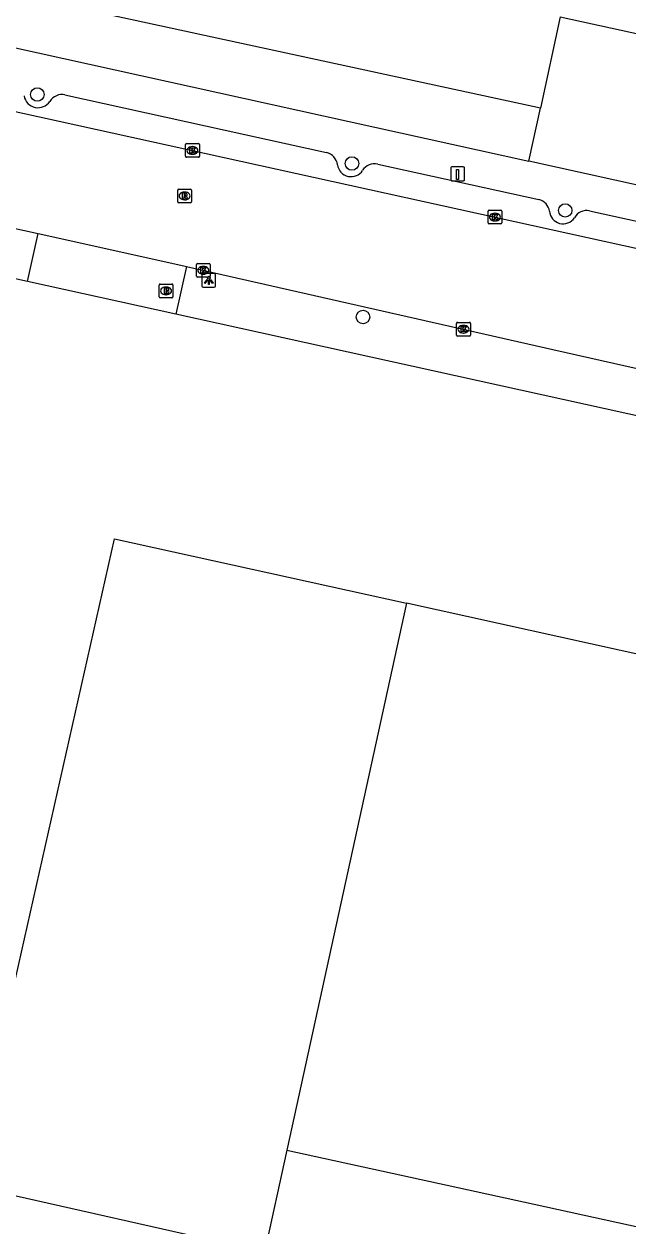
# Model space of a CAD drawing. Extents: x 162172 to 163187, y 382874 to 383684.
# Drawn here: x 162846.1 to 162890, y 383035.1 to 383122.5 of the extents above; entities that cross this region are included whole.
import ezdxf

# ---------------------------------------------------------------- set-up
doc = ezdxf.new("R2010")
doc.units = 0
for name, color, linetype in [('IMGEO_Boom', 7, 'Continuous'), ('IMGEO_Brandkraan', 7, 'Continuous'), ('IMGEO_Groenvoorziening', 7, 'Continuous'), ('IMGEO_Kolk', 7, 'Continuous'), ('IMGEO_Laadpaal', 7, 'Continuous'), ('IMGEO_Lichtpunt', 7, 'Continuous'), ('IMGEO_Pand', 7, 'Continuous'), ('IMGEO_Rijbaan_lokaal_open', 7, 'Continuous'), ('IMGEO_Rioolput', 7, 'Continuous'), ('IMGEO_Voetpad_open', 7, 'Continuous')]:
    doc.layers.add(name, color=color, linetype=linetype)

msp = doc.modelspace()

# ---------------------------------------------------------------- linework, layer by layer
at = {"layer": 'IMGEO_Boom'}
for centre in [(162847.065, 383117.332), (162869.929, 383112.32), (162885.428, 383108.906), (162870.735, 383101.157)]:
    msp.add_circle(centre, 0.489, dxfattribs=at)
at = {"layer": 'IMGEO_Brandkraan'}
for p, q in [((162855.922, 383102.63), (162855.922, 383103.482)), ((162855.997, 383103.556), (162856.849, 383103.556)), ((162856.433, 383102.776), (162856.408, 383102.776)), ((162856.41, 383103.336), (162856.435, 383103.336)), ((162856.923, 383103.482), (162856.923, 383102.63)), ((162856.849, 383102.556), (162855.997, 383102.556))]:
    msp.add_line(p, q, dxfattribs=at)
for points in [[(162855.922, 383102.63), (162855.922, 383103.482)], [(162855.997, 383103.556), (162856.849, 383103.556)], [(162856.27, 383103.256), (162856.27, 383102.856), (162856.483, 383102.856)], [(162856.501, 383103.256), (162856.27, 383103.256)], [(162856.449, 383103.175), (162856.395, 383103.175), (162856.395, 383103.099)], [(162856.395, 383103.099), (162856.448, 383103.099)], [(162856.457, 383103.023), (162856.395, 383103.023), (162856.395, 383102.942)], [(162856.395, 383102.942), (162856.457, 383102.942)], [(162856.923, 383103.482), (162856.923, 383102.63)], [(162856.849, 383102.556), (162855.997, 383102.556)]]:
    msp.add_lwpolyline(points, dxfattribs=at)
for centre, radius, start, end in [((162855.999, 383103.48), 0.0765, 91.55205, 178.44795), ((162855.999, 383103.48), 0.0765, 91.55205, 178.44795), ((162856.45, 383103.137), 0.0379, 267.82845, 90.93552), ((162856.458, 383102.982), 0.0404, 269.87594, 90.50774), ((162856.489, 383103.107), 0.251, 268.66757, 293.53466), ((162856.505, 383103.111), 0.145, 59.4692, 91.53667), ((162856.53, 383103.158), 0.0922, 285.51372, 58.15012), ((162856.535, 383102.966), 0.105, 301.31148, 78.98903), ((162856.847, 383103.48), 0.0765, 1.55205, 88.44795), ((162856.847, 383103.48), 0.0765, 1.55205, 88.44795), ((162855.999, 383102.632), 0.0765, 181.55205, 268.44795), ((162855.999, 383102.632), 0.0765, 181.55205, 268.44795), ((162856.847, 383102.632), 0.0765, 271.55205, 358.44795), ((162856.847, 383102.632), 0.0765, 271.55205, 358.44795)]:
    msp.add_arc(centre, radius, start, end, dxfattribs=at)
for centre, major_axis, ratio, start_param, end_param in [((162856.409, 383103.056), (-0.387, 0.002), 0.722429, 4.712389, 7.853982), ((162856.434, 383103.056), (-0.39, 0.002), 0.717154, 1.570796, 4.712389)]:
    msp.add_ellipse(centre, major_axis=major_axis, ratio=ratio, start_param=start_param, end_param=end_param, dxfattribs=at)
at = {"layer": 'IMGEO_Groenvoorziening'}
for points in [[(162883.631, 383116.338), (162846.104, 383124.475), (162847.668, 383131.141)], [(162885.055, 383122.981), (162883.631, 383116.338)], [(162882.782, 383112.485), (162883.631, 383116.338)]]:
    msp.add_lwpolyline(points, dxfattribs=at)
at = {"layer": 'IMGEO_Kolk'}
for p, q in [((162857.838, 383112.841), (162857.838, 383113.693)), ((162857.913, 383113.767), (162858.765, 383113.767)), ((162858.326, 383113.547), (162858.351, 383113.547)), ((162858.839, 383113.693), (162858.839, 383112.841)), ((162858.765, 383112.767), (162857.913, 383112.767)), ((162858.349, 383112.987), (162858.324, 383112.987)), ((162879.893, 383108.924), (162880.745, 383108.924)), ((162879.818, 383107.998), (162879.818, 383108.85)), ((162880.329, 383108.144), (162880.304, 383108.144)), ((162880.306, 383108.704), (162880.331, 383108.704)), ((162880.819, 383108.85), (162880.819, 383107.998)), ((162880.745, 383107.924), (162879.893, 383107.924)), ((162858.628, 383104.128), (162858.628, 383104.98)), ((162858.703, 383105.054), (162859.555, 383105.054)), ((162859.116, 383104.834), (162859.141, 383104.834)), ((162859.629, 383104.98), (162859.629, 383104.128)), ((162859.555, 383104.054), (162858.703, 383104.054)), ((162859.139, 383104.274), (162859.114, 383104.274)), ((162877.535, 383099.845), (162877.535, 383100.697)), ((162877.61, 383100.771), (162878.462, 383100.771)), ((162878.023, 383100.551), (162878.048, 383100.551)), ((162878.536, 383100.697), (162878.536, 383099.845)), ((162878.462, 383099.771), (162877.61, 383099.771)), ((162878.046, 383099.991), (162878.021, 383099.991))]:
    msp.add_line(p, q, dxfattribs=at)
for points in [[(162857.838, 383112.841), (162857.838, 383113.693)], [(162857.913, 383113.767), (162858.765, 383113.767)], [(162858.159, 383113.467), (162858.282, 383113.467), (162858.282, 383113.316), (162858.412, 383113.467), (162858.576, 383113.467), (162858.43, 383113.316), (162858.583, 383113.067), (162858.431, 383113.067), (162858.346, 383113.231), (162858.282, 383113.164), (162858.282, 383113.067), (162858.159, 383113.067), (162858.159, 383113.467)], [(162858.839, 383113.693), (162858.839, 383112.841)], [(162858.765, 383112.767), (162857.913, 383112.767)], [(162879.893, 383108.924), (162880.745, 383108.924)], [(162879.818, 383107.998), (162879.818, 383108.85)], [(162880.139, 383108.624), (162880.262, 383108.624), (162880.262, 383108.473), (162880.392, 383108.624), (162880.556, 383108.624), (162880.41, 383108.473), (162880.563, 383108.224), (162880.411, 383108.224), (162880.326, 383108.388), (162880.262, 383108.321), (162880.262, 383108.224), (162880.139, 383108.224), (162880.139, 383108.624)], [(162880.819, 383108.85), (162880.819, 383107.998)], [(162880.745, 383107.924), (162879.893, 383107.924)], [(162858.628, 383104.128), (162858.628, 383104.98)], [(162858.703, 383105.054), (162859.555, 383105.054)], [(162858.949, 383104.754), (162859.072, 383104.754), (162859.072, 383104.603), (162859.202, 383104.754), (162859.366, 383104.754), (162859.22, 383104.603), (162859.373, 383104.354), (162859.221, 383104.354), (162859.136, 383104.518), (162859.072, 383104.451), (162859.072, 383104.354), (162858.949, 383104.354), (162858.949, 383104.754)], [(162859.629, 383104.98), (162859.629, 383104.128)], [(162859.555, 383104.054), (162858.703, 383104.054)], [(162877.535, 383099.845), (162877.535, 383100.697)], [(162877.61, 383100.771), (162878.462, 383100.771)], [(162877.856, 383100.471), (162877.979, 383100.471), (162877.979, 383100.32), (162878.109, 383100.471), (162878.273, 383100.471), (162878.127, 383100.32), (162878.28, 383100.071), (162878.128, 383100.071), (162878.043, 383100.235), (162877.979, 383100.168), (162877.979, 383100.071), (162877.856, 383100.071), (162877.856, 383100.471)], [(162878.536, 383100.697), (162878.536, 383099.845)], [(162878.462, 383099.771), (162877.61, 383099.771)]]:
    msp.add_lwpolyline(points, dxfattribs=at)
for centre, start, end in [((162857.915, 383113.691), 91.55205, 178.44795), ((162857.915, 383113.691), 91.55205, 178.44795), ((162858.763, 383113.691), 1.55205, 88.44795), ((162858.763, 383113.691), 1.55205, 88.44795), ((162857.915, 383112.843), 181.55205, 268.44795), ((162857.915, 383112.843), 181.55205, 268.44795), ((162858.763, 383112.843), 271.55205, 358.44795), ((162858.763, 383112.843), 271.55205, 358.44795), ((162879.895, 383108.848), 91.55205, 178.44795), ((162879.895, 383108.848), 91.55205, 178.44795), ((162880.743, 383108.848), 1.55205, 88.44795), ((162880.743, 383108.848), 1.55205, 88.44795), ((162879.895, 383108), 181.55205, 268.44795), ((162879.895, 383108), 181.55205, 268.44795), ((162880.743, 383108), 271.55205, 358.44795), ((162880.743, 383108), 271.55205, 358.44795), ((162858.705, 383104.978), 91.55205, 178.44795), ((162858.705, 383104.978), 91.55205, 178.44795), ((162859.553, 383104.978), 1.55205, 88.44795), ((162859.553, 383104.978), 1.55205, 88.44795), ((162858.705, 383104.13), 181.55205, 268.44795), ((162858.705, 383104.13), 181.55205, 268.44795), ((162859.553, 383104.13), 271.55205, 358.44795), ((162859.553, 383104.13), 271.55205, 358.44795), ((162877.612, 383100.695), 91.55205, 178.44795), ((162877.612, 383100.695), 91.55205, 178.44795), ((162878.46, 383100.695), 1.55205, 88.44795), ((162878.46, 383100.695), 1.55205, 88.44795), ((162877.612, 383099.847), 181.55205, 268.44795), ((162877.612, 383099.847), 181.55205, 268.44795), ((162878.46, 383099.847), 271.55205, 358.44795), ((162878.46, 383099.847), 271.55205, 358.44795)]:
    msp.add_arc(centre, 0.0765, start, end, dxfattribs=at)
for centre, major_axis, ratio, start_param, end_param in [((162858.325, 383113.267), (-0.387, 0.002), 0.722429, 4.712389, 7.853982), ((162858.35, 383113.267), (-0.39, 0.002), 0.717154, 1.570796, 4.712389), ((162880.305, 383108.424), (-0.387, 0.002), 0.722429, 4.712389, 7.853982), ((162880.33, 383108.424), (-0.39, 0.002), 0.717154, 1.570796, 4.712389), ((162859.115, 383104.554), (-0.387, 0.002), 0.722429, 4.712389, 7.853982), ((162859.14, 383104.554), (-0.39, 0.002), 0.717154, 1.570796, 4.712389), ((162878.022, 383100.271), (-0.387, 0.002), 0.722429, 4.712389, 7.853982), ((162878.047, 383100.271), (-0.39, 0.002), 0.717154, 1.570796, 4.712389)]:
    msp.add_ellipse(centre, major_axis=major_axis, ratio=ratio, start_param=start_param, end_param=end_param, dxfattribs=at)
at = {"layer": 'IMGEO_Laadpaal'}
for p, q in [((162877.105, 383111.981), (162877.105, 383111.14)), ((162877.105, 383111.981), (162877.105, 383111.14)), ((162878.021, 383112.065), (162877.18, 383112.065)), ((162878.021, 383112.065), (162877.18, 383112.065)), ((162878.105, 383111.149), (162878.105, 383111.99)), ((162878.105, 383111.149), (162878.105, 383111.99)), ((162877.189, 383111.065), (162878.03, 383111.065)), ((162877.189, 383111.065), (162878.03, 383111.065))]:
    msp.add_line(p, q, dxfattribs=at)
msp.add_lwpolyline([(162877.52, 383111.878), (162877.68, 383111.878), (162877.68, 383111.145), (162877.52, 383111.145), (162877.52, 383111.878)], dxfattribs=at)
for centre, start, end in [((162877.183, 383111.987), 92.4484, 184.28452), ((162877.183, 383111.987), 92.4484, 184.28452), ((162878.027, 383111.987), 2.4484, 94.28452), ((162878.027, 383111.987), 2.4484, 94.28452), ((162877.183, 383111.143), 182.4484, 274.28452), ((162877.183, 383111.143), 182.4484, 274.28452), ((162878.027, 383111.143), 272.4484, 4.28452), ((162878.027, 383111.143), 272.4484, 4.28452)]:
    msp.add_arc(centre, 0.0779, start, end, dxfattribs=at)
at = {"layer": 'IMGEO_Lichtpunt'}
for p, q in [((162859.024, 383104.218), (162859.024, 383103.411)), ((162859.024, 383104.218), (162859.024, 383103.411)), ((162859.926, 383104.313), (162859.118, 383104.313)), ((162859.926, 383104.313), (162859.118, 383104.313)), ((162860.02, 383103.411), (162860.02, 383104.218)), ((162860.02, 383103.411), (162860.02, 383104.218)), ((162859.118, 383103.317), (162859.926, 383103.317)), ((162859.118, 383103.317), (162859.926, 383103.317))]:
    msp.add_line(p, q, dxfattribs=at)
for points in [[(162859.398, 383103.882), (162859.437, 383103.854), (162859.249, 383103.592), (162859.211, 383103.619), (162859.398, 383103.882)], [(162859.5, 383103.834), (162859.547, 383103.834), (162859.547, 383103.512), (162859.5, 383103.512), (162859.5, 383103.834)], [(162859.61, 383103.854), (162859.648, 383103.881), (162859.835, 383103.619), (162859.796, 383103.591), (162859.61, 383103.854)]]:
    msp.add_lwpolyline(points, dxfattribs=at)
msp.add_circle((162859.523, 383104.016), 0.0994, dxfattribs=at)
for centre, start, end in [((162859.118, 383104.218), 90, 180), ((162859.118, 383104.218), 90, 180), ((162859.926, 383104.218), 0, 90), ((162859.926, 383104.218), 0, 90), ((162859.118, 383103.411), 180, 270), ((162859.118, 383103.411), 180, 270), ((162859.926, 383103.411), 270, 0), ((162859.926, 383103.411), 270, 360)]:
    msp.add_arc(centre, 0.0946, start, end, dxfattribs=at)
at = {"layer": 'IMGEO_Pand'}
for points in [[(162865.198, 383040.598), (162863.572, 383033.168), (162842.068, 383038.013), (162843.71, 383045.301), (162852.662, 383085.034), (162873.899, 383080.349)], [(162873.899, 383080.349), (162865.198, 383040.598)], [(162865.198, 383040.598), (162883.161, 383036.667), (162915.893, 383029.503), (162930.373, 383026.334), (162939.589, 383065.827), (162915.717, 383071.123), (162916.538, 383074.783), (162905.852, 383077.128), (162905.021, 383073.483), (162873.899, 383080.349)]]:
    msp.add_lwpolyline(points, dxfattribs=at)
at = {"layer": 'IMGEO_Rijbaan_lokaal_open'}
for points in [[(162777.11, 383131.169), (162892.326, 383105.776), (163000, 383082.046), (163013.118, 383079.154)], [(162837.346, 383109.312), (162843.91, 383107.935), (162847.127, 383107.222)], [(162847.127, 383107.222), (162857.711, 383104.876), (162857.913, 383104.827)], [(162857.913, 383104.827), (162884.53, 383098.802), (162890.648, 383097.421), (162923.801, 383089.955), (162943.612, 383085.806)]]:
    msp.add_lwpolyline(points, dxfattribs=at)
at = {"layer": 'IMGEO_Rioolput'}
for p, q in [((162857.263, 383109.533), (162857.263, 383110.385)), ((162857.338, 383110.459), (162858.19, 383110.459)), ((162857.751, 383110.239), (162857.776, 383110.239)), ((162858.264, 383110.385), (162858.264, 383109.533)), ((162858.19, 383109.459), (162857.338, 383109.459)), ((162857.774, 383109.679), (162857.749, 383109.679))]:
    msp.add_line(p, q, dxfattribs=at)
for points in [[(162857.263, 383109.533), (162857.263, 383110.385)], [(162857.338, 383110.459), (162858.19, 383110.459)], [(162857.852, 383110.157), (162857.6, 383110.159), (162857.6, 383109.759)], [(162857.6, 383109.759), (162857.724, 383109.759), (162857.724, 383109.921), (162857.735, 383109.921)], [(162857.778, 383110.078), (162857.724, 383110.078), (162857.724, 383109.997)], [(162857.724, 383109.997), (162857.776, 383109.997)], [(162857.782, 383109.892), (162857.853, 383109.759), (162857.993, 383109.759), (162857.928, 383109.885)], [(162858.264, 383110.385), (162858.264, 383109.533)], [(162858.19, 383109.459), (162857.338, 383109.459)]]:
    msp.add_lwpolyline(points, dxfattribs=at)
for centre, radius, start, end in [((162857.34, 383110.383), 0.0765, 91.55205, 178.44795), ((162857.34, 383110.383), 0.0765, 91.55205, 178.44795), ((162857.734, 383109.868), 0.0533, 26.02933, 88.69889), ((162857.76, 383110.186), 0.19, 274.7715, 282.96867), ((162857.784, 383109.982), 0.0964, 77.00612, 93.18647), ((162857.798, 383110.039), 0.0378, 276.66336, 79.67722), ((162857.851, 383110.047), 0.109, 350.36119, 89.41601), ((162857.849, 383110.047), 0.112, 277.58423, 350.98172), ((162857.833, 383109.832), 0.108, 29.51342, 73.79051), ((162858.188, 383110.383), 0.0765, 1.55205, 88.44795), ((162858.188, 383110.383), 0.0765, 1.55205, 88.44795), ((162857.34, 383109.535), 0.0765, 181.55205, 268.44795), ((162857.34, 383109.535), 0.0765, 181.55205, 268.44795), ((162858.188, 383109.535), 0.0765, 271.55205, 358.44795), ((162858.188, 383109.535), 0.0765, 271.55205, 358.44795)]:
    msp.add_arc(centre, radius, start, end, dxfattribs=at)
for centre, major_axis, ratio, start_param, end_param in [((162857.75, 383109.959), (-0.387, 0.002), 0.722429, 4.712389, 7.853982), ((162857.775, 383109.959), (-0.39, 0.002), 0.717154, 1.570796, 4.712389)]:
    msp.add_ellipse(centre, major_axis=major_axis, ratio=ratio, start_param=start_param, end_param=end_param, dxfattribs=at)
at = {"layer": 'IMGEO_Voetpad_open'}
for points in [[(162835.291, 383122.984), (162845.259, 383120.78), (162882.782, 383112.485)], [(162885.055, 383122.981), (162895.476, 383120.707), (162893.211, 383110.179)], [(162849.071, 383117.308), (162868.074, 383113.106)], [(162893.211, 383110.179), (162882.782, 383112.485)], [(162871.8, 383112.277), (162883.521, 383109.694)], [(162887.193, 383108.876), (162892.707, 383107.669), (162898.592, 383106.38)], [(162846.356, 383103.74), (162847.127, 383107.222)], [(162846.356, 383103.74), (162836.58, 383105.897)], [(162857.913, 383104.827), (162857.128, 383101.363)], [(162857.128, 383101.363), (162846.356, 383103.74)], [(162942.934, 383082.386), (162889.983, 383094.114), (162857.128, 383101.363)]]:
    msp.add_lwpolyline(points, dxfattribs=at)
for centre, radius, start, end in [((162847.115, 383117.407), 1.033, 189.94248, 326.14779), ((162848.851, 383116.312), 1.02, 77.52083, 149.35413), ((162867.863, 383112.108), 1.02, 6.29614, 78.07718), ((162869.865, 383112.356), 0.997, 187.84477, 327.54246), ((162871.573, 383111.282), 1.021, 77.14174, 148.11287), ((162883.272, 383108.694), 1.031, 8.72418, 76.02561), ((162886.989, 383107.869), 1.027, 78.53282, 150.25264), ((162885.273, 383108.919), 0.985, 184.01668, 326.74932)]:
    msp.add_arc(centre, radius, start, end, dxfattribs=at)

doc.saveas('drawing.dxf')
